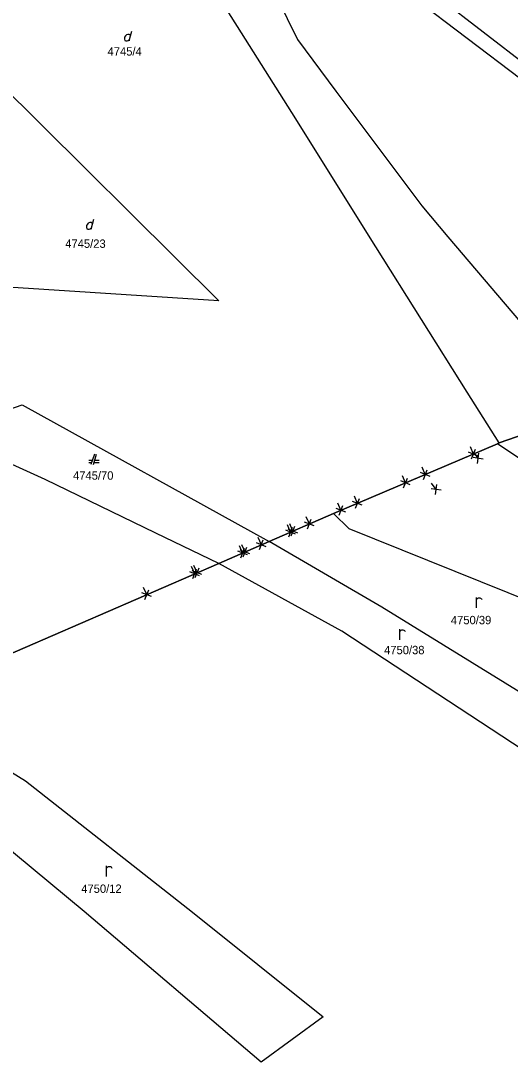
# Model space of a CAD drawing. Extents: x -266179 to -264727, y -1243225 to -1241702.
# Drawn here: x -265324.1 to -265230.4, y -1242285.6 to -1242086.5 of the extents above; entities that cross this region are included whole.
import ezdxf

# ---------------------------------------------------------------- set-up
doc = ezdxf.new("R2010")
doc.units = 0
for name, color, linetype in [('Vrstva 1', 7, 'Continuous'), ('Vrstva 2', 7, 'Continuous'), ('Vrstva 21', 7, 'Continuous')]:
    doc.layers.add(name, color=color, linetype=linetype)

msp = doc.modelspace()

# ---------------------------------------------------------------- linework, layer by layer
at = {"layer": 'Vrstva 1'}
for p, q in [((-265374.2, -1242053.02), (-265286.2, -1242140.05)), ((-265279.5, -1242073.11), (-265271.16, -1242090.08)), ((-265260.34, -1242073.33), (-265228.42, -1242097.62)), ((-265272.23, -1242104.07), (-265289.22, -1242077.06)), ((-265303.07, -1242089.39), (-265302.8, -1242088.49)), ((-265271.16, -1242090.08), (-265263.8, -1242099.96)), ((-265263.8, -1242099.96), (-265247.36, -1242121.92)), ((-265256.17, -1242129.73), (-265272.23, -1242104.07)), ((-265247.36, -1242121.92), (-265242.34, -1242127.83)), ((-265310.35, -1242125.38), (-265310.08, -1242124.48)), ((-265242.34, -1242127.83), (-265220.38, -1242153.66)), ((-265238.69, -1242157.54), (-265256.17, -1242129.73)), ((-265286.2, -1242140.05), (-265331.61, -1242137.1)), ((-265232.55, -1242167.19), (-265238.69, -1242157.54)), ((-265339.07, -1242165.29), (-265323.84, -1242159.92)), ((-265323.84, -1242159.92), (-265276.58, -1242186.08)), ((-265209.53, -1242159.39), (-265232.55, -1242167.19)), ((-265319.39, -1242174.23), (-265339.07, -1242165.29)), ((-265264.27, -1242180.74), (-265232.86, -1242167.42)), ((-265232.86, -1242167.42), (-265232.55, -1242167.19)), ((-265204.77, -1242186.15), (-265232.86, -1242167.42)), ((-265310.38, -1242170.57), (-265311.06, -1242170.57)), ((-265311.06, -1242170.97), (-265310.52, -1242170.97)), ((-265309.96, -1242169.37), (-265310.66, -1242171.37)), ((-265310.16, -1242171.37), (-265309.56, -1242169.37)), ((-265310.04, -1242170.97), (-265309.06, -1242170.97)), ((-265309.06, -1242170.57), (-265309.92, -1242170.57)), ((-265298.25, -1242184.49), (-265319.39, -1242174.23)), ((-265276.58, -1242186.08), (-265264.27, -1242180.74)), ((-265261.25, -1242183.66), (-265264.27, -1242180.74)), ((-265286.21, -1242190.26), (-265298.25, -1242184.49)), ((-265215.13, -1242202.23), (-265261.25, -1242183.66)), ((-265276.58, -1242186.08), (-265286.21, -1242190.26)), ((-265254.97, -1242198.64), (-265276.58, -1242186.08)), ((-265344.34, -1242215.5), (-265286.21, -1242190.26)), ((-265262.65, -1242203.22), (-265286.21, -1242190.26)), ((-265207.93, -1242227.63), (-265254.97, -1242198.64)), ((-265210.18, -1242237.69), (-265262.65, -1242203.22)), ((-265347.97, -1242216.73), (-265323.18, -1242231.82)), ((-265323.18, -1242231.82), (-265291.24, -1242256.93)), ((-265311.93, -1242256.82), (-265336.29, -1242236.79)), ((-265278.05, -1242285.63), (-265311.93, -1242256.82)), ((-265291.24, -1242256.93), (-265266.22, -1242276.96)), ((-265266.22, -1242276.96), (-265278.05, -1242285.63))]:
    msp.add_line(p, q, dxfattribs=at)
for points in [[(-265303.25, -1242090.38), (-265303.25, -1242090.11), (-265303.07, -1242089.39), (-265303.16, -1242089.21), (-265303.34, -1242089.12), (-265303.61, -1242089.12), (-265303.88, -1242089.21), (-265304.06, -1242089.39), (-265304.24, -1242089.66), (-265304.24, -1242090.02), (-265304.15, -1242090.29), (-265303.97, -1242090.38), (-265303.7, -1242090.38), (-265303.52, -1242090.29), (-265303.25, -1242090.11)], [(-265310.53, -1242126.37), (-265310.53, -1242126.1), (-265310.35, -1242125.38), (-265310.44, -1242125.2), (-265310.62, -1242125.11), (-265310.89, -1242125.11), (-265311.16, -1242125.2), (-265311.34, -1242125.38), (-265311.52, -1242125.65), (-265311.52, -1242126.01), (-265311.43, -1242126.28), (-265311.25, -1242126.37), (-265310.98, -1242126.37), (-265310.8, -1242126.28), (-265310.53, -1242126.1)], [(-265236.87, -1242198.76), (-265236.87, -1242197.49), (-265236.87, -1242196.76)], [(-265236.87, -1242197.16), (-265236.77, -1242197.03), (-265236.64, -1242196.92), (-265236.5, -1242196.87), (-265236.27, -1242196.86), (-265236.1, -1242196.89), (-265236, -1242196.96), (-265235.91, -1242197.06), (-265235.87, -1242197.16)], [(-265251.55, -1242204.87), (-265251.55, -1242203.6), (-265251.55, -1242202.87)], [(-265251.55, -1242203.27), (-265251.45, -1242203.14), (-265251.32, -1242203.03), (-265251.18, -1242202.98), (-265250.95, -1242202.97), (-265250.78, -1242203), (-265250.68, -1242203.07), (-265250.59, -1242203.17), (-265250.55, -1242203.27)], [(-265307.65, -1242250.11), (-265307.65, -1242248.84), (-265307.65, -1242248.11)], [(-265307.65, -1242248.51), (-265307.55, -1242248.38), (-265307.42, -1242248.27), (-265307.28, -1242248.22), (-265307.05, -1242248.21), (-265306.88, -1242248.24), (-265306.78, -1242248.31), (-265306.69, -1242248.41), (-265306.65, -1242248.51)]]:
    msp.add_lwpolyline(points, dxfattribs=at)
at = {"layer": 'Vrstva 2'}
msp.add_line((-265227.01, -1242095.32), (-265260.16, -1242069.72), dxfattribs=at)
at = {"layer": 'Vrstva 21'}
for p, q in [((-265232.55, -1242167.19), (-265209.53, -1242159.39)), ((-265209.53, -1242159.39), (-265232.55, -1242167.19)), ((-265264.27, -1242180.74), (-265232.86, -1242167.42)), ((-265232.86, -1242167.42), (-265264.27, -1242180.74)), ((-265236.546, -1242169.741), (-265238.382, -1242169)), ((-265237.464, -1242169.371), (-265238.05, -1242167.99)), ((-265237.835, -1242170.288), (-265237.093, -1242168.453)), ((-265236.566, -1242170.169), (-265237.46, -1242168.964)), ((-265232.86, -1242167.42), (-265232.55, -1242167.19)), ((-265232.55, -1242167.19), (-265232.86, -1242167.42)), ((-265235.586, -1242170.314), (-265237.545, -1242170.024)), ((-265236.711, -1242171.148), (-265236.421, -1242169.19)), ((-265245.751, -1242173.649), (-265247.587, -1242172.907)), ((-265246.669, -1242173.278), (-265247.255, -1242171.897)), ((-265247.04, -1242174.196), (-265246.298, -1242172.36)), ((-265249.543, -1242175.253), (-265251.379, -1242174.511)), ((-265250.461, -1242174.882), (-265251.047, -1242173.502)), ((-265250.832, -1242175.8), (-265250.09, -1242173.964)), ((-265244.596, -1242176.128), (-265245.49, -1242174.923)), ((-265243.617, -1242176.273), (-265245.575, -1242175.983)), ((-265244.741, -1242177.107), (-265244.451, -1242175.149)), ((-265262.819, -1242180.11), (-265263.416, -1242178.734)), ((-265258.748, -1242179.16), (-265260.584, -1242178.419)), ((-265259.666, -1242178.789), (-265260.252, -1242177.409)), ((-265260.037, -1242179.707), (-265259.295, -1242177.872)), ((-265276.58, -1242186.08), (-265264.27, -1242180.74)), ((-265264.27, -1242180.74), (-265276.58, -1242186.08)), ((-265261.898, -1242180.474), (-265263.74, -1242179.747)), ((-265263.183, -1242181.031), (-265262.456, -1242179.189)), ((-265272.45, -1242184.288), (-265273.047, -1242182.912)), ((-265271.993, -1242184.091), (-265272.59, -1242182.715)), ((-265267.936, -1242183.093), (-265269.778, -1242182.366)), ((-265268.857, -1242182.729), (-265269.454, -1242181.353)), ((-265269.221, -1242183.65), (-265268.494, -1242181.809)), ((-265271.529, -1242184.651), (-265273.371, -1242183.924)), ((-265271.072, -1242184.454), (-265272.914, -1242183.727)), ((-265272.814, -1242185.209), (-265272.087, -1242183.367)), ((-265272.356, -1242185.011), (-265271.629, -1242183.17)), ((-265286.21, -1242190.26), (-265276.58, -1242186.08)), ((-265276.58, -1242186.08), (-265286.21, -1242190.26)), ((-265281.624, -1242188.269), (-265282.221, -1242186.893)), ((-265281.166, -1242188.071), (-265281.763, -1242186.695)), ((-265277.11, -1242187.073), (-265278.952, -1242186.346)), ((-265278.031, -1242186.71), (-265278.628, -1242185.334)), ((-265278.394, -1242187.631), (-265277.667, -1242185.789)), ((-265280.703, -1242188.632), (-265282.544, -1242187.905)), ((-265280.246, -1242188.435), (-265282.087, -1242187.708)), ((-265281.987, -1242189.189), (-265281.26, -1242187.348)), ((-265281.53, -1242188.992), (-265280.803, -1242187.151)), ((-265344.34, -1242215.5), (-265286.21, -1242190.26)), ((-265286.21, -1242190.26), (-265344.34, -1242215.5)), ((-265290.796, -1242192.252), (-265291.393, -1242190.876)), ((-265290.34, -1242192.052), (-265290.937, -1242190.676)), ((-265289.875, -1242192.616), (-265291.717, -1242191.889)), ((-265289.419, -1242192.416), (-265291.261, -1242191.689)), ((-265291.159, -1242193.173), (-265290.432, -1242191.332)), ((-265290.703, -1242192.973), (-265289.976, -1242191.131)), ((-265299.969, -1242196.233), (-265300.567, -1242194.857)), ((-265299.049, -1242196.597), (-265300.89, -1242195.87)), ((-265300.333, -1242197.154), (-265299.606, -1242195.312))]:
    msp.add_line(p, q, dxfattribs=at)

# ---------------------------------------------------------------- texts
at = {"layer": 'Vrstva 1'}
for s, p in [('4745/4', (-265307.473, -1242093.17)), ('4745/23', (-265315.571, -1242129.93)), ('4745/70', (-265314.08, -1242174.26)), ('4750/39', (-265241.777, -1242201.9)), ('4750/38', (-265254.56, -1242207.63)), ('4750/12', (-265312.507, -1242253.26))]:
    msp.add_text(s, height=1.6, dxfattribs=at).set_placement(p)

doc.saveas('drawing.dxf')
